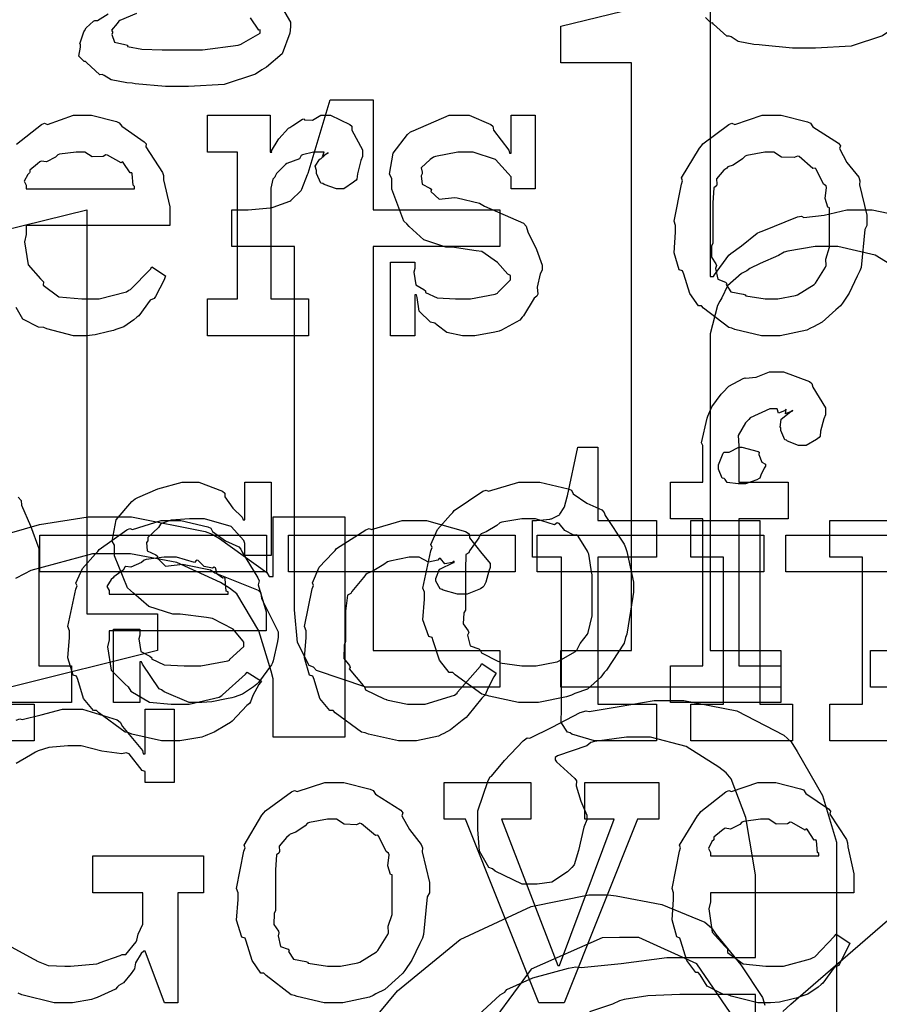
# Model space of a CAD drawing. Extents: x 0 to 8.5, y 0 to 11.
# Tile 310 of 379: x 3.348 to 3.672, y 8.868 to 9.241. Entities that reach past the tile are written whole.
import ezdxf

# ---------------------------------------------------------------- set-up
doc = ezdxf.new("R2010")
doc.units = 0
doc.layers.get('0').update_dxf_attribs({"linetype": 'CONTINUOUS'})

msp = doc.modelspace()

# ---------------------------------------------------------------- linework, layer by layer
at = {"color": 0}
for points in [[(3.68306, 9.14432), (3.67096, 9.15175), (3.65685, 9.15506), (3.65218, 9.15506), (3.64828, 9.15506), (3.63786, 9.15326), (3.63656, 9.15289), (3.63433, 9.15169), (3.62739, 9.1486), (3.62349, 9.14675), (3.62244, 9.14594), (3.62039, 9.14486), (3.61507, 9.14019), (3.6129, 9.13564), (3.61225, 9.13444), (3.61133, 9.13276), (3.60856, 9.12201), (3.60856, 9.11838), (3.60856, 9.00228), (3.63525, 9.00228), (3.63525, 8.98839), (3.55214, 8.98839), (3.55214, 9.00228), (3.55214, 9.00228), (3.57883, 9.00228), (3.57883, 9.2245), (3.55214, 9.2245), (3.55214, 9.23839), (3.60856, 9.25228), (3.60856, 9.14378), (3.60986, 9.14378), (3.61014, 9.14432), (3.61561, 9.15175), (3.61637, 9.15246), (3.61637, 9.15246), (3.62033, 9.15539), (3.62631, 9.1601), (3.62744, 9.16069), (3.62815, 9.16086), (3.64154, 9.16624), (3.64307, 9.16656), (3.64399, 9.16601), (3.65169, 9.16694), (3.66015, 9.16894), (3.66303, 9.16894), (3.66982, 9.16894), (3.69026, 9.16471)], [(3.44683, 9.24511), (3.44993, 9.2399), (3.44993, 9.23813), (3.44965, 9.23574), (3.44678, 9.22792), (3.44086, 9.22288), (3.43907, 9.22185), (3.43674, 9.22026), (3.42481, 9.21636), (3.4114, 9.21556), (3.40696, 9.21556), (3.40696, 9.21556), (3.40272, 9.21556), (3.39117, 9.21664), (3.39003, 9.21685), (3.38803, 9.21696), (3.38211, 9.2181), (3.37944, 9.21978), (3.37875, 9.22011), (3.37788, 9.22006), (3.37278, 9.22461), (3.37244, 9.2251), (3.37196, 9.22499), (3.36985, 9.22711), (3.3705, 9.23053), (3.3705, 9.23161), (3.37033, 9.23167), (3.37175, 9.23622), (3.37201, 9.2366), (3.37201, 9.2366), (3.37261, 9.23779), (3.37549, 9.24024), (3.37592, 9.2405), (3.37592, 9.2405), (3.37701, 9.24061), (3.38103, 9.24311)], [(3.39176, 9.24317), (3.38542, 9.24061), (3.38504, 9.24029), (3.38433, 9.23947), (3.38222, 9.23693), (3.38265, 9.23622), (3.38265, 9.23594), (3.38265, 9.23594), (3.38232, 9.23529), (3.38336, 9.23236), (3.38732, 9.23144), (3.38829, 9.23118), (3.38835, 9.23074), (3.39372, 9.22965), (3.40136, 9.22944), (3.40392, 9.22944), (3.41174, 9.22944), (3.41661, 9.22944), (3.43007, 9.23128), (3.43126, 9.23161), (3.43143, 9.23178), (3.43842, 9.23574), (3.43842, 9.23703), (3.43793, 9.23693), (3.43479, 9.24154)], [(3.68375, 9.24246), (3.67785, 9.23742), (3.67606, 9.23639), (3.67372, 9.23481), (3.66178, 9.2309), (3.64839, 9.23008), (3.64393, 9.23008), (3.64393, 9.23008), (3.63971, 9.23008), (3.62815, 9.23118), (3.62701, 9.23139), (3.625, 9.2315), (3.61908, 9.23264), (3.61643, 9.23432), (3.61572, 9.23465), (3.61486, 9.2346), (3.60975, 9.23915), (3.60943, 9.23964), (3.60894, 9.23953), (3.60682, 9.24164)], [(3.3464, 9.19374), (3.35585, 9.20117), (3.35693, 9.20167), (3.35801, 9.20128), (3.36794, 9.20469), (3.37125, 9.20469), (3.37472, 9.20469), (3.38411, 9.20236), (3.38514, 9.20187), (3.38612, 9.20053), (3.39464, 9.19472), (3.39535, 9.19385), (3.39518, 9.19276), (3.40147, 9.18311), (3.40186, 9.18192), (3.40196, 9.18033), (3.40424, 9.17014), (3.40424, 9.16672), (3.40424, 9.16303), (3.34999, 9.16303), (3.34999, 9.15956), (3.34939, 9.1569), (3.35069, 9.14817), (3.35542, 9.14285), (3.3565, 9.14176), (3.35644, 9.1404), (3.36236, 9.13607), (3.37099, 9.13525), (3.37386, 9.13525), (3.37761, 9.13525), (3.38786, 9.13797), (3.38883, 9.13851), (3.38943, 9.13883), (3.39697, 9.14654), (3.39751, 9.1474), (3.40272, 9.14393), (3.40213, 9.14253), (3.39882, 9.13618), (3.39839, 9.13547), (3.39681, 9.13476), (3.39253, 9.12885), (3.39187, 9.12831), (3.39074, 9.12733), (3.38687, 9.12468), (3.38385, 9.12364), (3.38297, 9.12332), (3.38124, 9.12289), (3.37608, 9.12164), (3.37278, 9.12136), (3.37169, 9.12136), (3.37169, 9.12136), (3.36794, 9.12136), (3.35781, 9.12392), (3.35672, 9.1244), (3.35465, 9.12463), (3.34879, 9.12765), (3.34619, 9.132)], [(3.31646, 9.15506), (3.37289, 9.16894), (3.37289, 9.01617), (3.39958, 9.01617), (3.39958, 9.00228), (3.34403, 8.98839)], [(3.34694, 9.06022), (3.3481, 9.05903), (3.34819, 9.05729), (3.35161, 9.04943), (3.35482, 9.04085), (3.35482, 9.03797), (3.35482, 8.99653), (3.36719, 8.99653), (3.36719, 8.98264), (3.32878, 8.98264)], [(3.33794, 9.04497), (3.35499, 9.04997), (3.37337, 9.05279), (3.37956, 9.05279), (3.38976, 9.05279), (3.41764, 9.04736), (3.42036, 9.04628), (3.42301, 9.0446), (3.44097, 9.03185), (3.44185, 9.03022), (3.44336, 9.03022), (3.44336, 9.05279), (3.47049, 9.05279), (3.47049, 8.96946), (3.44336, 8.96946), (3.44336, 8.9916), (3.44254, 8.99447), (3.43799, 9.00976), (3.42958, 9.02371), (3.42686, 9.02587), (3.4235, 9.028), (3.4069, 9.03554), (3.38949, 9.0389), (3.38368, 9.0389), (3.37511, 9.0389), (3.35178, 9.03261), (3.34939, 9.03131), (3.34592, 9.02951)], [(3.69217, 8.9681), (3.65375, 8.9681), (3.65375, 8.98199), (3.65375, 8.98199), (3.66613, 8.98199), (3.66613, 9.03754), (3.65375, 9.03754), (3.65375, 9.05143), (3.67958, 9.05143)], [(3.75222, 8.98839), (3.66911, 8.98839), (3.66911, 9.00228), (3.69601, 9.00228)], [(3.52089, 8.86436), (3.52914, 8.87207), (3.53088, 8.8731), (3.53174, 8.87408), (3.5415, 8.87853), (3.55501, 8.88211), (3.55778, 8.88265), (3.55974, 8.88238), (3.57487, 8.88396), (3.59212, 8.88613), (3.59793, 8.88613), (3.62571, 8.88613), (3.62571, 8.91738), (3.62506, 8.92128), (3.62196, 8.93918), (3.61649, 8.95378), (3.61464, 8.956), (3.61187, 8.95822), (3.59944, 8.96604), (3.58594, 8.96946), (3.58143, 8.96946), (3.57693, 8.96946), (3.56478, 8.96783), (3.56342, 8.9675), (3.56196, 8.96619), (3.55083, 8.96251), (3.54997, 8.96186), (3.54997, 8.96099), (3.55051, 8.96013), (3.55735, 8.95389), (3.558, 8.95296), (3.55783, 8.95117), (3.55968, 8.94526), (3.5619, 8.94), (3.5619, 8.93821), (3.56076, 8.93549), (3.55875, 8.92665), (3.55718, 8.92128), (3.55626, 8.92019), (3.55464, 8.91862), (3.54867, 8.91471), (3.54312, 8.9139), (3.54129, 8.9139), (3.53754, 8.9139), (3.52729, 8.91878), (3.52632, 8.91976), (3.5249, 8.92025), (3.52138, 8.92637), (3.52067, 8.93463), (3.52067, 8.93733), (3.52067, 8.94163), (3.52462, 8.95313), (3.52544, 8.95449), (3.52588, 8.95481), (3.53076, 8.96072), (3.53782, 8.96815), (3.53933, 8.96924), (3.54042, 8.96918), (3.54883, 8.97336), (3.55946, 8.97885), (3.56168, 8.97944), (3.56278, 8.97928), (3.57417, 8.98112), (3.5874, 8.98335), (3.59185, 8.98335), (3.59853, 8.98335), (3.6186, 8.97944), (3.63633, 8.97032), (3.63917, 8.96772), (3.64139, 8.96414), (3.65104, 8.94743), (3.65631, 8.92979), (3.65631, 8.92389), (3.65631, 8.80279)], [(3.34619, 8.97592), (3.3476, 8.97646), (3.34842, 8.97624), (3.35568, 8.97797), (3.36376, 8.98014), (3.36649, 8.98014), (3.37125, 8.98014), (3.38444, 8.97601), (3.38558, 8.97515), (3.38644, 8.97358), (3.39393, 8.96442), (3.39426, 8.96322), (3.39492, 8.96322), (3.39492, 8.98014), (3.40597, 8.98014), (3.40597, 8.95236), (3.39492, 8.95236), (3.39492, 8.95649), (3.39387, 8.95697), (3.38894, 8.96326), (3.38775, 8.96365), (3.38612, 8.96317), (3.37864, 8.96419), (3.37082, 8.96625), (3.36822, 8.96625), (3.36578, 8.96625), (3.35856, 8.96565), (3.35449, 8.96431), (3.35346, 8.96386), (3.35167, 8.96272), (3.34625, 8.95958)], [(3.34435, 8.89019), (3.35292, 8.88553), (3.35389, 8.8851), (3.35385, 8.88488), (3.35835, 8.88319), (3.36458, 8.88292), (3.36669, 8.88292), (3.36669, 8.88292), (3.37668, 8.88385), (3.37756, 8.884), (3.37761, 8.88411), (3.38558, 8.88693), (3.38624, 8.88726), (3.38764, 8.88726), (3.39154, 8.89214), (3.39187, 8.89268), (3.39187, 8.89268), (3.39231, 8.89497), (3.39404, 8.89882), (3.39404, 8.90007), (3.39404, 8.91069), (3.37517, 8.91069), (3.37517, 8.92458), (3.41704, 8.92458), (3.41704, 8.91069), (3.40728, 8.91069), (3.40728, 8.86903), (3.40229, 8.86903), (3.39492, 8.88857), (3.39447, 8.88857), (3.3935, 8.88769), (3.39133, 8.88422), (3.39094, 8.88194), (3.39057, 8.8814), (3.38971, 8.88015), (3.38683, 8.87657), (3.38504, 8.87554), (3.3845, 8.87511), (3.38374, 8.87418), (3.37685, 8.8711), (3.37603, 8.87076), (3.37463, 8.87033), (3.36751, 8.86903), (3.36518, 8.86903), (3.36518, 8.86903), (3.36062, 8.86903), (3.34831, 8.87213), (3.34694, 8.87272)], [(3.4751, 8.85514), (3.4904, 8.87358), (3.514, 8.89296), (3.54085, 8.90543), (3.56267, 8.90983), (3.56999, 8.90983), (3.57297, 8.9095), (3.59028, 8.90625), (3.60656, 8.89953), (3.60906, 8.89746), (3.61068, 8.89497), (3.62017, 8.88336), (3.62831, 8.87104), (3.62924, 8.86817)], [(3.63596, 8.86578), (3.63906, 8.86849), (3.67562, 8.90013)], [(3.61778, 8.86296), (3.60346, 8.88379), (3.5816, 8.89378), (3.57433, 8.89378), (3.56776, 8.89361), (3.54085, 8.88178), (3.52083, 8.85454)], [(3.62571, 8.83794), (3.62571, 8.87224), (3.60118, 8.87224), (3.59711, 8.87224), (3.58501, 8.87164), (3.57607, 8.87028), (3.57428, 8.86985), (3.57156, 8.8686), (3.56299, 8.86567)]]:
    msp.add_lwpolyline(points, dxfattribs=at)
for points in [[(3.48503, 8.98839), (3.4784, 8.98839), (3.45975, 8.99474), (3.45856, 8.99599), (3.45692, 8.99664), (3.45253, 9.00532), (3.45139, 9.01768), (3.45139, 9.02181), (3.45139, 9.15506), (3.42774, 9.15506), (3.42774, 9.16894), (3.43099, 9.16894), (3.43397, 9.16894), (3.44217, 9.16971), (3.44293, 9.16982), (3.44342, 9.16992), (3.44965, 9.17219), (3.45008, 9.17242), (3.45008, 9.17242), (3.454, 9.17632), (3.45421, 9.17676), (3.45421, 9.17676), (3.45637, 9.18229), (3.4566, 9.18283), (3.46485, 9.21061), (3.48113, 9.21061), (3.48113, 9.16894), (3.52908, 9.16894), (3.52908, 9.15506), (3.48113, 9.15506), (3.48113, 9.00228), (3.52908, 9.00228), (3.52908, 8.98839), (3.52701, 8.98839), (3.52235, 8.98839), (3.52083, 8.98839), (3.51812, 8.98839), (3.51199, 8.98839), (3.50999, 8.98839), (3.50689, 8.98839), (3.49989, 8.98839), (3.49761, 8.98839), (3.49447, 8.98839), (3.48736, 8.98839), (3.48503, 8.98839)], [(3.41857, 9.13525), (3.42985, 9.13525), (3.42985, 9.19081), (3.41857, 9.19081), (3.41857, 9.20469), (3.44222, 9.20469), (3.44222, 9.19081), (3.44287, 9.19081), (3.44271, 9.19125), (3.44521, 9.19542), (3.44547, 9.19581), (3.44547, 9.19581), (3.44917, 9.19982), (3.4496, 9.20014), (3.4496, 9.20014), (3.45074, 9.20079), (3.45449, 9.20318), (3.45503, 9.2034), (3.45514, 9.20301), (3.45817, 9.20281), (3.46132, 9.20469), (3.4624, 9.20469), (3.46506, 9.20469), (3.47239, 9.20128), (3.47304, 9.20057), (3.47314, 9.19911), (3.47715, 9.19163), (3.47715, 9.18907), (3.47646, 9.18756), (3.47521, 9.18251), (3.47504, 9.18061), (3.47478, 9.18018), (3.47368, 9.17936), (3.47011, 9.17692), (3.46892, 9.17692), (3.46724, 9.17692), (3.46263, 9.17854), (3.46218, 9.17888), (3.46143, 9.17899), (3.45979, 9.18267), (3.45979, 9.18386), (3.45969, 9.18386), (3.45921, 9.18549), (3.46089, 9.18799), (3.4611, 9.18821), (3.4611, 9.18821), (3.46143, 9.18821), (3.46382, 9.19032), (3.46414, 9.19037), (3.46414, 9.1906), (3.46365, 9.19015), (3.46197, 9.18907), (3.46263, 9.19081), (3.46263, 9.19081), (3.46203, 9.19081), (3.46067, 9.19081), (3.46024, 9.19081), (3.45865, 9.19081), (3.45449, 9.18972), (3.45394, 9.18951), (3.45329, 9.18826), (3.44851, 9.18642), (3.44808, 9.18604), (3.44721, 9.18528), (3.44467, 9.18272), (3.44413, 9.18164), (3.44396, 9.18126), (3.44325, 9.1805), (3.44243, 9.17719), (3.44243, 9.17606), (3.44243, 9.13525), (3.45676, 9.13525), (3.45676, 9.12136), (3.41857, 9.12136), (3.41857, 9.13525)], [(3.51704, 9.12136), (3.51497, 9.12136), (3.50896, 9.12256), (3.50532, 9.12537), (3.50444, 9.12614), (3.50282, 9.12651), (3.49858, 9.13058), (3.49778, 9.13579), (3.4975, 9.13678), (3.49685, 9.13678), (3.49685, 9.12136), (3.48774, 9.12136), (3.48774, 9.14914), (3.49685, 9.14914), (3.49685, 9.14675), (3.49653, 9.14535), (3.49729, 9.14063), (3.50028, 9.13883), (3.50097, 9.13829), (3.50092, 9.13769), (3.50537, 9.13564), (3.51232, 9.13525), (3.51465, 9.13525), (3.51801, 9.13525), (3.52729, 9.1371), (3.5281, 9.13743), (3.52826, 9.13764), (3.5331, 9.14253), (3.5331, 9.14415), (3.53201, 9.14464), (3.52821, 9.14908), (3.52219, 9.15321), (3.52007, 9.15349), (3.51096, 9.15479), (3.50863, 9.15479), (3.50032, 9.15761), (3.49474, 9.16265), (3.49382, 9.16368), (3.49274, 9.16471), (3.48817, 9.17681), (3.48817, 9.18083), (3.48736, 9.1824), (3.48872, 9.19037), (3.49414, 9.19738), (3.49533, 9.1984), (3.49625, 9.19883), (3.50988, 9.20469), (3.51443, 9.20469), (3.51742, 9.20469), (3.52561, 9.20128), (3.52636, 9.20057), (3.52664, 9.19911), (3.53239, 9.19146), (3.53267, 9.19037), (3.53331, 9.19037), (3.53331, 9.20469), (3.54243, 9.20469), (3.54243, 9.17692), (3.53331, 9.17692), (3.53331, 9.18147), (3.53222, 9.18267), (3.52735, 9.18793), (3.51893, 9.19081), (3.51617, 9.19081), (3.51313, 9.19081), (3.50472, 9.18918), (3.50401, 9.18886), (3.50276, 9.18793), (3.49929, 9.18485), (3.49968, 9.18317), (3.49968, 9.18257), (3.49924, 9.18186), (3.49963, 9.17865), (3.50256, 9.17714), (3.50315, 9.17671), (3.50299, 9.17594), (3.50608, 9.17296), (3.51187, 9.17361), (3.51292, 9.17344), (3.52138, 9.1715), (3.52322, 9.17036), (3.53797, 9.16385), (3.53896, 9.16282), (3.53956, 9.16069), (3.54286, 9.15392), (3.54503, 9.14806), (3.54503, 9.14611), (3.54428, 9.14469), (3.54312, 9.13971), (3.54335, 9.13704), (3.54308, 9.13633), (3.54199, 9.13553), (3.53803, 9.1289), (3.53743, 9.12831), (3.53657, 9.12722), (3.52962, 9.12343), (3.52875, 9.1231), (3.52718, 9.12267), (3.51953, 9.12136), (3.51704, 9.12136)], [(3.63172, 9.12136), (3.62799, 9.12136), (3.61783, 9.12375), (3.61675, 9.12418), (3.61556, 9.12446), (3.60601, 9.13178), (3.60525, 9.13265), (3.60411, 9.13265), (3.60081, 9.13737), (3.59853, 9.14464), (3.5981, 9.14589), (3.59685, 9.14626), (3.59489, 9.15267), (3.59549, 9.16049), (3.59549, 9.16303), (3.59489, 9.16461), (3.59765, 9.17871), (3.5981, 9.17996), (3.59771, 9.18104), (3.60449, 9.19233), (3.60525, 9.19319), (3.60579, 9.19396), (3.61561, 9.20122), (3.61675, 9.20167), (3.61783, 9.20128), (3.62825, 9.20469), (3.63172, 9.20469), (3.63542, 9.20469), (3.64535, 9.20221), (3.64649, 9.20167), (3.6474, 9.20031), (3.65701, 9.19417), (3.65776, 9.19319), (3.65739, 9.19211), (3.66026, 9.1869), (3.66471, 9.18126), (3.66515, 9.17996), (3.66499, 9.17844), (3.66775, 9.16689), (3.66775, 9.16303), (3.66694, 9.16146), (3.66558, 9.14719), (3.66515, 9.14589), (3.66411, 9.14382), (3.66108, 9.13747), (3.65853, 9.13362), (3.65776, 9.13265), (3.65608, 9.13108), (3.65093, 9.12642), (3.64757, 9.12472), (3.64649, 9.12418), (3.64513, 9.12349), (3.63504, 9.12136), (3.63172, 9.12136)], [(3.34999, 9.17692), (3.391, 9.17692), (3.391, 9.17779), (3.39046, 9.17822), (3.39008, 9.18261), (3.38992, 9.183), (3.38926, 9.18289), (3.38667, 9.18685), (3.38624, 9.18713), (3.38585, 9.18674), (3.38075, 9.18961), (3.38015, 9.18972), (3.37912, 9.18907), (3.37489, 9.18896), (3.37213, 9.19081), (3.37125, 9.19081), (3.36893, 9.19081), (3.36257, 9.18994), (3.36193, 9.18972), (3.36111, 9.18886), (3.35764, 9.18707), (3.35562, 9.18739), (3.35519, 9.18713), (3.35422, 9.18636), (3.35135, 9.18397), (3.35135, 9.18321), (3.35129, 9.183), (3.35058, 9.18235), (3.34924, 9.17974), (3.34999, 9.17828), (3.34999, 9.17779), (3.34999, 9.17692)], [(3.63172, 9.13525), (3.63417, 9.13525), (3.64079, 9.13656), (3.6415, 9.13678), (3.6415, 9.13678), (3.64779, 9.14068), (3.64822, 9.14111), (3.64833, 9.14117), (3.65213, 9.14725), (3.65235, 9.14785), (3.65235, 9.14785), (3.65224, 9.15033), (3.65365, 9.15483), (3.65365, 9.15631), (3.65365, 9.16976), (3.65306, 9.16992), (3.65207, 9.17324), (3.65256, 9.1774), (3.65235, 9.178), (3.65142, 9.1786), (3.64865, 9.18431), (3.64822, 9.18474), (3.6474, 9.18463), (3.64214, 9.18907), (3.6415, 9.18929), (3.64025, 9.18869), (3.63553, 9.18892), (3.63265, 9.19081), (3.63172, 9.19081), (3.62924, 9.19081), (3.6224, 9.18956), (3.62175, 9.18929), (3.62082, 9.18826), (3.61724, 9.18588), (3.61518, 9.18522), (3.61481, 9.18474), (3.61372, 9.18392), (3.61094, 9.18067), (3.61106, 9.1786), (3.61089, 9.178), (3.60997, 9.17731), (3.6096, 9.17165), (3.6096, 9.16976), (3.6096, 9.15631), (3.60906, 9.15517), (3.609, 9.15104), (3.61068, 9.14849), (3.61089, 9.14785), (3.61057, 9.14675), (3.61143, 9.14274), (3.61436, 9.14165), (3.61481, 9.14111), (3.61453, 9.14074), (3.61637, 9.13792), (3.62104, 9.13704), (3.62175, 9.13678), (3.62196, 9.13639), (3.62929, 9.13525), (3.63172, 9.13525)], [(3.59358, 8.99653), (3.60574, 8.99653), (3.60574, 9.05208), (3.59358, 9.05208), (3.59358, 9.06597), (3.60574, 9.06597), (3.60574, 9.07986), (3.60525, 9.08089), (3.60736, 9.09011), (3.60769, 9.09093), (3.60769, 9.09093), (3.60915, 9.0944), (3.61274, 9.09924), (3.61333, 9.09983), (3.61333, 9.09983), (3.61556, 9.10232), (3.62099, 9.10514), (3.62181, 9.10547), (3.62185, 9.10531), (3.62597, 9.10562), (3.63097, 9.10764), (3.63265, 9.10764), (3.63624, 9.10764), (3.64611, 9.10406), (3.64697, 9.10331), (3.64735, 9.10183), (3.65218, 9.09403), (3.65218, 9.09136), (3.65147, 9.08996), (3.65022, 9.08524), (3.65007, 9.08333), (3.64979, 9.0829), (3.64871, 9.08214), (3.64481, 9.07986), (3.6435, 9.07986), (3.64199, 9.07986), (3.63781, 9.08149), (3.63743, 9.08182), (3.63672, 9.08192), (3.63525, 9.08544), (3.63525, 9.08658), (3.63504, 9.08669), (3.63542, 9.08974), (3.63906, 9.09267), (3.63981, 9.09289), (3.63981, 9.0931), (3.63921, 9.09267), (3.63704, 9.09179), (3.63721, 9.09353), (3.63721, 9.09353), (3.63667, 9.09299), (3.63433, 9.09201), (3.63385, 9.09375), (3.63374, 9.09375), (3.63108, 9.09375), (3.62369, 9.09033), (3.6231, 9.08963), (3.62185, 9.08837), (3.61914, 9.08365), (3.61942, 9.07969), (3.61942, 9.07835), (3.61942, 9.06597), (3.63807, 9.06597), (3.63807, 9.05208), (3.61942, 9.05208), (3.61942, 8.99653), (3.63525, 8.99653), (3.63525, 8.98264), (3.59358, 8.98264), (3.59358, 8.99653)], [(3.31467, 8.98199), (3.32704, 8.98199), (3.32704, 9.07921), (3.31467, 9.07921), (3.31467, 9.0931), (3.34071, 9.0931), (3.34071, 8.98199), (3.35308, 8.98199), (3.35308, 8.9681), (3.31467, 8.9681), (3.31467, 8.98199)], [(3.56782, 8.9681), (3.56478, 8.9681), (3.55621, 8.97065), (3.55567, 8.97114), (3.55464, 8.9714), (3.55225, 8.9751), (3.5524, 8.98031), (3.5524, 8.98199), (3.5524, 9.03754), (3.54135, 9.03754), (3.54135, 9.05143), (3.54286, 9.05143), (3.54286, 9.05143), (3.54796, 9.05197), (3.54829, 9.05208), (3.54861, 9.05214), (3.55154, 9.05365), (3.55176, 9.05382), (3.55176, 9.05382), (3.55339, 9.05638), (3.5535, 9.05664), (3.5535, 9.05664), (3.55447, 9.06039), (3.55458, 9.06076), (3.55849, 9.07921), (3.56608, 9.07921), (3.56608, 9.05143), (3.58822, 9.05143), (3.58822, 9.03754), (3.56608, 9.03754), (3.56608, 8.98199), (3.58822, 8.98199), (3.58822, 8.9681), (3.58724, 8.9681), (3.58501, 8.9681), (3.58431, 8.9681), (3.58306, 8.9681), (3.58024, 8.9681), (3.57932, 8.9681), (3.5779, 8.9681), (3.57471, 8.9681), (3.57368, 8.9681), (3.57221, 8.9681), (3.5689, 8.9681), (3.56782, 8.9681)], [(3.62056, 9.06532), (3.61914, 9.06532), (3.61496, 9.06581), (3.61415, 9.067), (3.61382, 9.06728), (3.61307, 9.06743), (3.61165, 9.0709), (3.61165, 9.07206), (3.61165, 9.07249), (3.61165, 9.07249), (3.61344, 9.07693), (3.61382, 9.07726), (3.61382, 9.07726), (3.61578, 9.07726), (3.61936, 9.07921), (3.62056, 9.07921), (3.62056, 9.07921), (3.62668, 9.07758), (3.62706, 9.07726), (3.62696, 9.07639), (3.62804, 9.07357), (3.62944, 9.07275), (3.62944, 9.07249), (3.62944, 9.07206), (3.6289, 9.07129), (3.62771, 9.06862), (3.62728, 9.06749), (3.62706, 9.06728), (3.62614, 9.06679), (3.6219, 9.06532), (3.62056, 9.06532)], [(3.4151, 8.98264), (3.41162, 8.98264), (3.40218, 8.98665), (3.40121, 8.98742), (3.40022, 8.98785), (3.39393, 8.99707), (3.39361, 8.99804), (3.39296, 8.99804), (3.39296, 8.98264), (3.38297, 8.98264), (3.38297, 9.01042), (3.39296, 9.01042), (3.39296, 9.00803), (3.39253, 9.00667), (3.39328, 9.0019), (3.39675, 9.00011), (3.39751, 8.99957), (3.3974, 8.99914), (3.40213, 8.9969), (3.40972, 8.99653), (3.41228, 8.99653), (3.41596, 8.99653), (3.42617, 8.99838), (3.42703, 8.99869), (3.42686, 8.99892), (3.43224, 9.00379), (3.43224, 9.00543), (3.43192, 9.00592), (3.42822, 9.01036), (3.42046, 9.01443), (3.41812, 9.01476), (3.40815, 9.01606), (3.40543, 9.01606), (3.39632, 9.01888), (3.39051, 9.02393), (3.38949, 9.02496), (3.38824, 9.02599), (3.3834, 9.03808), (3.3834, 9.0421), (3.38254, 9.04368), (3.38406, 9.05165), (3.38992, 9.05865), (3.39122, 9.05968), (3.39214, 9.06011), (3.39974, 9.06347), (3.40896, 9.06597), (3.41206, 9.06597), (3.41531, 9.06597), (3.42421, 9.06256), (3.42507, 9.06185), (3.42507, 9.06044), (3.42806, 9.05615), (3.43169, 9.05274), (3.43201, 9.05165), (3.43267, 9.05165), (3.43267, 9.06597), (3.44265, 9.06597), (3.44265, 9.03819), (3.43267, 9.03819), (3.43267, 9.04275), (3.43229, 9.04394), (3.42746, 9.04921), (3.41737, 9.05208), (3.41401, 9.05208), (3.41168, 9.05208), (3.40479, 9.0516), (3.40153, 9.05046), (3.40076, 9.05013), (3.39996, 9.04883), (3.396, 9.04508), (3.396, 9.04383), (3.39551, 9.04318), (3.39572, 9.03993), (3.39903, 9.03842), (3.39968, 9.03797), (3.39947, 9.03733), (3.40267, 9.03424), (3.40918, 9.03489), (3.41032, 9.03472), (3.41965, 9.03276), (3.42133, 9.03162), (3.43767, 9.02513), (3.43875, 9.02408), (3.43896, 9.02197), (3.44233, 9.01519), (3.44526, 9.00933), (3.44526, 9.00738), (3.44499, 9.00564), (3.44342, 8.99838), (3.44308, 8.99761), (3.44271, 8.99681), (3.43787, 8.99018), (3.43722, 8.98958), (3.43593, 8.98856), (3.43175, 8.98579), (3.4286, 8.98469), (3.42768, 8.98438), (3.42578, 8.984), (3.42014, 8.98286), (3.41635, 8.98264), (3.4151, 8.98264)], [(3.5401, 8.98264), (3.53603, 8.98264), (3.52501, 8.98503), (3.52382, 8.98546), (3.52229, 8.98574), (3.5121, 8.99306), (3.51124, 8.99393), (3.50993, 8.99393), (3.50618, 8.99864), (3.50385, 9.00592), (3.50342, 9.00717), (3.50217, 9.00754), (3.49994, 9.01394), (3.5006, 9.02175), (3.5006, 9.02431), (3.49994, 9.02587), (3.50293, 9.03999), (3.50342, 9.04124), (3.50299, 9.04232), (3.50543, 9.04807), (3.51036, 9.0536), (3.51124, 9.05447), (3.51172, 9.05524), (3.52257, 9.0625), (3.52382, 9.06293), (3.52479, 9.06256), (3.53624, 9.06597), (3.5401, 9.06597), (3.54411, 9.06597), (3.5549, 9.06347), (3.55615, 9.06293), (3.55675, 9.06158), (3.56196, 9.05806), (3.56765, 9.05544), (3.56853, 9.05447), (3.56885, 9.05339), (3.57607, 9.04254), (3.57656, 9.04124), (3.57704, 9.03971), (3.57958, 9.02815), (3.57958, 9.02431), (3.57932, 9.02274), (3.57704, 9.00846), (3.57656, 9.00717), (3.57607, 9.00504), (3.56939, 8.9949), (3.56853, 8.99393), (3.56722, 8.99219), (3.56212, 8.98768), (3.55735, 8.986), (3.55615, 8.98546), (3.55425, 8.98475), (3.54363, 8.98264), (3.5401, 8.98264)], [(3.40528, 8.9681), (3.40115, 8.9681), (3.38997, 8.97065), (3.38878, 8.97114), (3.38738, 8.9714), (3.37744, 8.97874), (3.37663, 8.9796), (3.37543, 8.97954), (3.37169, 8.98415), (3.36947, 8.99138), (3.36903, 8.99262), (3.36778, 8.993), (3.36578, 8.99951), (3.36643, 9.00722), (3.36643, 9.00976), (3.36578, 9.01133), (3.36876, 9.02544), (3.36925, 9.02669), (3.36882, 9.02772), (3.37125, 9.03336), (3.37619, 9.03885), (3.37706, 9.03971), (3.37756, 9.04047), (3.38803, 9.0479), (3.38921, 9.04839), (3.39019, 9.04801), (3.40099, 9.05143), (3.40462, 9.05143), (3.40842, 9.05143), (3.41868, 9.0491), (3.41982, 9.04861), (3.42046, 9.04725), (3.42529, 9.04383), (3.43033, 9.04144), (3.4311, 9.04058), (3.43158, 9.0395), (3.43761, 9.02983), (3.43804, 9.02865), (3.43767, 9.02707), (3.44065, 9.01688), (3.44065, 9.01346), (3.44065, 9.00976), (3.3814, 9.00976), (3.3814, 9.00629), (3.38069, 9.00369), (3.38206, 8.9949), (3.38738, 8.98958), (3.38857, 8.9885), (3.3896, 8.98687), (3.3966, 8.98281), (3.40474, 8.98199), (3.40744, 8.98199), (3.41157, 8.98199), (3.4229, 8.98469), (3.42393, 8.98525), (3.42415, 8.98557), (3.43289, 8.99328), (3.43349, 8.99414), (3.43892, 8.99067), (3.43793, 8.98947), (3.43565, 8.98529), (3.43479, 8.98286), (3.43435, 8.98221), (3.43338, 8.9815), (3.4279, 8.97558), (3.42719, 8.97504), (3.42567, 8.97413), (3.42111, 8.9714), (3.41851, 8.97038), (3.41764, 8.97006), (3.41644, 8.96957), (3.40804, 8.9681), (3.40528, 8.9681)], [(3.49485, 8.9681), (3.49067, 8.9681), (3.47933, 8.97065), (3.47814, 8.97114), (3.47672, 8.9714), (3.46679, 8.97874), (3.46599, 8.9796), (3.46479, 8.97954), (3.46104, 8.98415), (3.45882, 8.99138), (3.45839, 8.99262), (3.45714, 8.993), (3.45514, 8.99951), (3.45578, 9.00722), (3.45578, 9.00976), (3.45514, 9.01139), (3.45811, 9.02567), (3.45861, 9.02692), (3.45817, 9.02794), (3.46072, 9.03375), (3.46593, 9.03928), (3.46685, 9.04015), (3.46733, 9.04085), (3.4784, 9.04796), (3.47965, 9.04839), (3.48058, 9.04801), (3.49208, 9.05143), (3.49593, 9.05143), (3.50131, 9.05143), (3.51611, 9.04731), (3.51742, 9.04644), (3.51758, 9.04486), (3.52171, 9.03965), (3.52544, 9.03515), (3.52544, 9.03364), (3.5249, 9.03233), (3.52371, 9.02815), (3.523, 9.02664), (3.52262, 9.02626), (3.52171, 9.02561), (3.51665, 9.02365), (3.51503, 9.02365), (3.51307, 9.02365), (3.50765, 9.02513), (3.50722, 9.02539), (3.50651, 9.02556), (3.50483, 9.02854), (3.50483, 9.02951), (3.50483, 9.02951), (3.50624, 9.03299), (3.50657, 9.03321), (3.50657, 9.03321), (3.51124, 9.03549), (3.51178, 9.0356), (3.51178, 9.03603), (3.51118, 9.03554), (3.50825, 9.0351), (3.50667, 9.03706), (3.50612, 9.03711), (3.50558, 9.0364), (3.50201, 9.03575), (3.49858, 9.03754), (3.49744, 9.03754), (3.49474, 9.03754), (3.48742, 9.03614), (3.4866, 9.03581), (3.48525, 9.03478), (3.48079, 9.03222), (3.47885, 9.03147), (3.47835, 9.03103), (3.47754, 9.02994), (3.47304, 9.02458), (3.47271, 9.02387), (3.47146, 9.02322), (3.47076, 9.01719), (3.47076, 9.01519), (3.47076, 9.00564), (3.47017, 9.00429), (3.47006, 8.99929), (3.47217, 8.99664), (3.4725, 8.99588), (3.47206, 8.99539), (3.47732, 8.98904), (3.47792, 8.9885), (3.47831, 8.98747), (3.48535, 8.98406), (3.48617, 8.98372), (3.48617, 8.98367), (3.49414, 8.98199), (3.49681, 8.98199), (3.50082, 8.98199), (3.51187, 8.98546), (3.51286, 8.98611), (3.51307, 8.98649), (3.5216, 8.99625), (3.52219, 8.9974), (3.52761, 8.99371), (3.52675, 8.99235), (3.52447, 8.98796), (3.52365, 8.98583), (3.52328, 8.98525), (3.52229, 8.98432), (3.51699, 8.97771), (3.51633, 8.977), (3.51486, 8.97586), (3.51042, 8.97233), (3.50786, 8.97092), (3.507, 8.97049), (3.50581, 8.96989), (3.49756, 8.9681), (3.49485, 8.9681)], [(3.5401, 8.99653), (3.54275, 8.99653), (3.54997, 8.99783), (3.55072, 8.99804), (3.55126, 8.99821), (3.55761, 9.00196), (3.55811, 9.00239), (3.55811, 9.00239), (3.55946, 9.00489), (3.56222, 9.00851), (3.56244, 9.00911), (3.56244, 9.00911), (3.56396, 9.01546), (3.56396, 9.01758), (3.56396, 9.03103), (3.56381, 9.03125), (3.56267, 9.03868), (3.56244, 9.03928), (3.56222, 9.03987), (3.5586, 9.04557), (3.55811, 9.04601), (3.55701, 9.0459), (3.5536, 9.04769), (3.55149, 9.05035), (3.55072, 9.05057), (3.54975, 9.04981), (3.54249, 9.05208), (3.5401, 9.05208), (3.53733, 9.05208), (3.52979, 9.05083), (3.52903, 9.05057), (3.52789, 9.04958), (3.52393, 9.04715), (3.52203, 9.04644), (3.52165, 9.04601), (3.52111, 9.04492), (3.51753, 9.03993), (3.51731, 9.03928), (3.51622, 9.03857), (3.516, 9.03293), (3.516, 9.03103), (3.516, 9.01758), (3.5154, 9.0165), (3.51519, 9.01232), (3.51708, 9.00976), (3.51731, 9.00911), (3.51687, 9.00808), (3.51779, 9.00401), (3.52115, 9.00293), (3.52165, 9.00239), (3.52208, 9.00146), (3.52826, 8.99832), (3.52903, 8.99804), (3.52908, 8.99767), (3.53733, 8.99653), (3.5401, 8.99653)], [(3.60124, 8.98199), (3.61361, 8.98199), (3.61361, 9.03754), (3.60124, 9.03754), (3.60124, 9.05143), (3.62728, 9.05143), (3.62728, 8.98199), (3.63965, 8.98199), (3.63965, 8.9681), (3.60124, 8.9681), (3.60124, 8.98199)], [(3.35514, 9.04596), (3.44086, 9.04596), (3.44086, 9.03207), (3.35514, 9.03207), (3.35514, 9.04596)], [(3.44911, 9.04596), (3.53483, 9.04596), (3.53483, 9.03207), (3.44911, 9.03207), (3.44911, 9.04596)], [(3.54312, 9.04596), (3.62885, 9.04596), (3.62885, 9.03207), (3.54312, 9.03207), (3.54312, 9.04596)], [(3.63715, 9.04596), (3.72287, 9.04596), (3.72287, 9.03207), (3.63715, 9.03207), (3.63715, 9.04596)], [(3.3814, 9.02365), (3.42632, 9.02365), (3.42632, 9.02453), (3.42557, 9.02479), (3.42524, 9.02935), (3.42503, 9.02974), (3.42432, 9.02968), (3.42215, 9.03119), (3.42156, 9.03358), (3.42111, 9.03386), (3.42042, 9.03347), (3.41726, 9.03412), (3.41504, 9.03635), (3.41439, 9.03646), (3.41368, 9.0356), (3.40685, 9.03754), (3.40462, 9.03754), (3.40213, 9.03754), (3.39535, 9.03668), (3.39464, 9.03646), (3.39356, 9.0356), (3.3896, 9.03381), (3.38769, 9.03412), (3.38726, 9.03386), (3.38672, 9.03271), (3.38314, 9.03017), (3.38292, 9.02974), (3.38217, 9.02914), (3.38049, 9.02647), (3.3814, 9.02501), (3.3814, 9.02453), (3.3814, 9.02365)], [(3.46636, 8.86903), (3.46263, 8.86903), (3.45247, 8.87142), (3.45139, 8.87185), (3.45019, 8.87213), (3.44065, 8.87944), (3.43989, 8.88032), (3.43875, 8.88032), (3.43544, 8.88504), (3.43317, 8.89231), (3.43272, 8.89356), (3.43147, 8.89393), (3.42953, 8.90033), (3.43012, 8.90815), (3.43012, 8.91069), (3.42953, 8.91228), (3.43229, 8.92637), (3.43272, 8.92763), (3.43235, 8.92871), (3.43913, 8.94), (3.43989, 8.94086), (3.44043, 8.94163), (3.45025, 8.94889), (3.45139, 8.94933), (3.45247, 8.94894), (3.46289, 8.95236), (3.46636, 8.95236), (3.47006, 8.95236), (3.47999, 8.94987), (3.48113, 8.94933), (3.48204, 8.94797), (3.49164, 8.94185), (3.4924, 8.94086), (3.49203, 8.93978), (3.4949, 8.93457), (3.49935, 8.92893), (3.49978, 8.92763), (3.49963, 8.92611), (3.50239, 8.91456), (3.50239, 8.91069), (3.50157, 8.90912), (3.50022, 8.89486), (3.49978, 8.89356), (3.49875, 8.8915), (3.49571, 8.88514), (3.49317, 8.88129), (3.4924, 8.88032), (3.49072, 8.87875), (3.48557, 8.87408), (3.48221, 8.8724), (3.48113, 8.87185), (3.47976, 8.87115), (3.46967, 8.86903), (3.46636, 8.86903)], [(3.516, 8.93847), (3.50797, 8.93847), (3.50797, 8.95236), (3.54075, 8.95236), (3.54075, 8.93847), (3.52968, 8.93847), (3.55094, 8.88314), (3.5516, 8.88314), (3.57221, 8.93847), (3.56114, 8.93847), (3.56114, 8.95236), (3.58914, 8.95236), (3.58914, 8.93847), (3.58111, 8.93847), (3.55333, 8.86903), (3.54378, 8.86903), (3.516, 8.93847)], [(3.63032, 8.86903), (3.62657, 8.86903), (3.61643, 8.87158), (3.61535, 8.87207), (3.61328, 8.87229), (3.60742, 8.87532), (3.60482, 8.87967), (3.60406, 8.88053), (3.60308, 8.88049), (3.59972, 8.8851), (3.5975, 8.89231), (3.59711, 8.89356), (3.59592, 8.89399), (3.59413, 8.90044), (3.59472, 8.90815), (3.59472, 8.91069), (3.59413, 8.91228), (3.5969, 8.92637), (3.59733, 8.92763), (3.59694, 8.92865), (3.60374, 8.93978), (3.60449, 8.94065), (3.60504, 8.9414), (3.61447, 8.94883), (3.61556, 8.94933), (3.61664, 8.94894), (3.62657, 8.95236), (3.62989, 8.95236), (3.63336, 8.95236), (3.64274, 8.95003), (3.64378, 8.94954), (3.64475, 8.94819), (3.65326, 8.94239), (3.65397, 8.94151), (3.65381, 8.94043), (3.6601, 8.93078), (3.66049, 8.92958), (3.6606, 8.928), (3.66287, 8.91781), (3.66287, 8.91439), (3.66287, 8.91069), (3.60861, 8.91069), (3.60861, 8.90722), (3.60801, 8.90457), (3.60932, 8.89583), (3.61404, 8.89051), (3.61513, 8.88943), (3.61507, 8.88807), (3.62099, 8.88374), (3.62961, 8.88292), (3.63249, 8.88292), (3.63624, 8.88292), (3.64649, 8.88564), (3.64746, 8.88618), (3.64806, 8.8865), (3.6556, 8.89421), (3.65614, 8.89507), (3.66135, 8.8916), (3.66075, 8.89019), (3.65744, 8.88385), (3.65701, 8.88314), (3.65543, 8.88243), (3.65115, 8.87651), (3.6505, 8.87597), (3.64936, 8.875), (3.64551, 8.87235), (3.64247, 8.87131), (3.6416, 8.87099), (3.63986, 8.87056), (3.63471, 8.86931), (3.6314, 8.86903), (3.63032, 8.86903)], [(3.46636, 8.88292), (3.46881, 8.88292), (3.47542, 8.88422), (3.47613, 8.88444), (3.47613, 8.88444), (3.48242, 8.88835), (3.48286, 8.88878), (3.48296, 8.88883), (3.48676, 8.89492), (3.48699, 8.89551), (3.48699, 8.89551), (3.48687, 8.898), (3.48828, 8.9025), (3.48828, 8.90397), (3.48828, 8.91743), (3.48768, 8.91758), (3.48671, 8.9209), (3.48719, 8.92507), (3.48699, 8.92567), (3.48606, 8.92626), (3.48329, 8.93197), (3.48286, 8.9324), (3.48204, 8.93229), (3.47678, 8.93674), (3.47613, 8.93696), (3.47487, 8.93636), (3.47017, 8.93658), (3.46729, 8.93847), (3.46636, 8.93847), (3.46386, 8.93847), (3.45703, 8.93722), (3.45637, 8.93696), (3.45546, 8.93593), (3.45188, 8.93354), (3.44982, 8.93289), (3.44943, 8.9324), (3.44835, 8.93158), (3.44558, 8.92833), (3.44569, 8.92626), (3.44553, 8.92567), (3.44461, 8.92497), (3.44422, 8.91932), (3.44422, 8.91743), (3.44422, 8.90397), (3.44368, 8.90283), (3.44362, 8.89871), (3.44532, 8.89615), (3.44553, 8.89551), (3.44521, 8.89442), (3.44607, 8.8904), (3.449, 8.88932), (3.44943, 8.88878), (3.44917, 8.8884), (3.45101, 8.88558), (3.45568, 8.88471), (3.45637, 8.88444), (3.4566, 8.88406), (3.46392, 8.88292), (3.46636, 8.88292)], [(3.60861, 8.92458), (3.64963, 8.92458), (3.64963, 8.92546), (3.64908, 8.92589), (3.64871, 8.93028), (3.64854, 8.93067), (3.64789, 8.93056), (3.64529, 8.93451), (3.64486, 8.93479), (3.64447, 8.9344), (3.63938, 8.93728), (3.63878, 8.93739), (3.63775, 8.93674), (3.63351, 8.93664), (3.63075, 8.93847), (3.62989, 8.93847), (3.62756, 8.93847), (3.62121, 8.93761), (3.62056, 8.93739), (3.61974, 8.93653), (3.61626, 8.93474), (3.61426, 8.93506), (3.61382, 8.93479), (3.61285, 8.93403), (3.60997, 8.93164), (3.60997, 8.93088), (3.60992, 8.93067), (3.60921, 8.93001), (3.60786, 8.9274), (3.60861, 8.92594), (3.60861, 8.92546), (3.60861, 8.92458)]]:
    msp.add_lwpolyline(points, close=True, dxfattribs=at)

doc.saveas('drawing.dxf')
